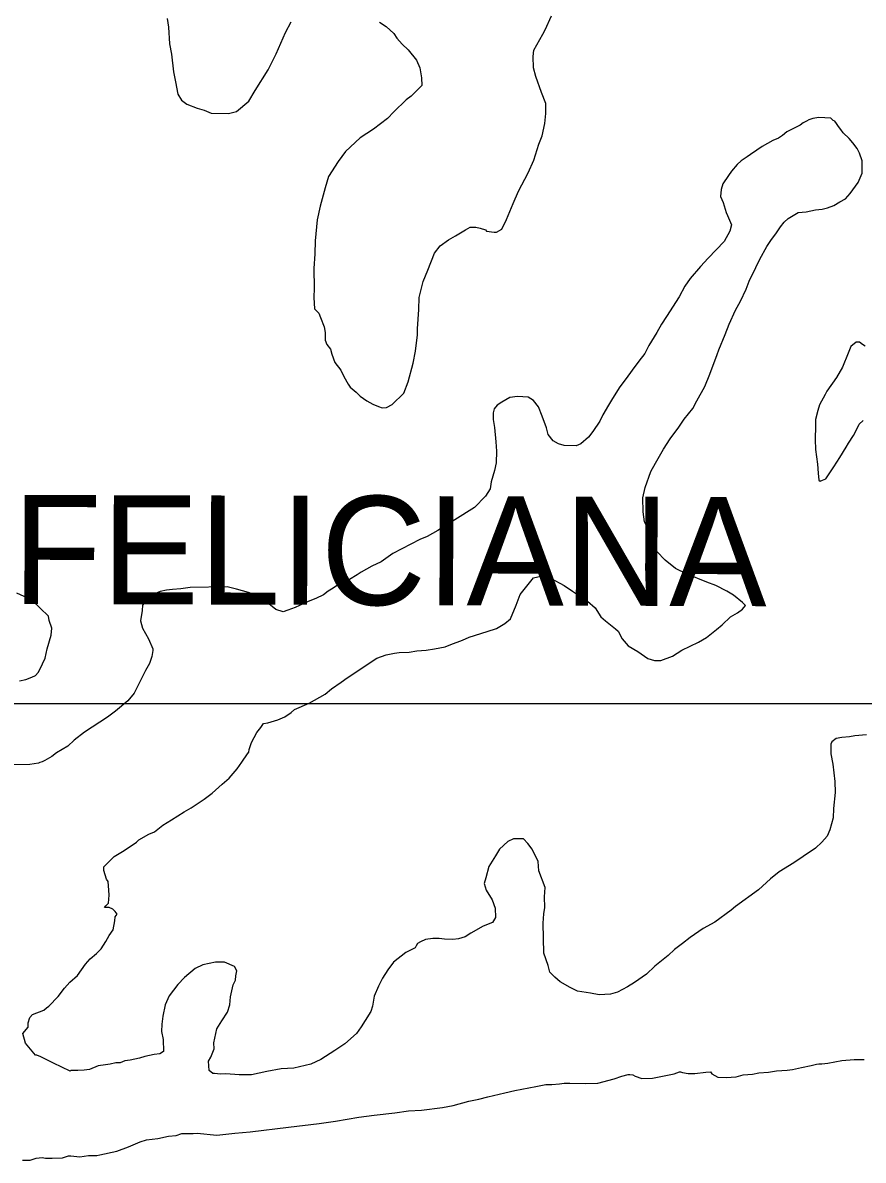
# Model space of a CAD drawing. Extents: x 3250478 to 3288318, y 788638 to 816472.
# Drawn here: x 3281959 to 3283499, y 805300 to 807386 of the extents above; entities that cross this region are included whole.
import ezdxf

# ---------------------------------------------------------------- set-up
doc = ezdxf.new("R2010")
doc.units = 0
for name, color, linetype in [('V-GRID-MAJR', 7, 'Continuous'), ('V-SITE-VEGE', 7, 'Continuous'), ('V-TOPO-GNAM-IDEN', 7, 'Continuous')]:
    doc.layers.add(name, color=color, linetype=linetype)

msp = doc.modelspace()

# ---------------------------------------------------------------- linework, layer by layer
at = {"layer": 'V-GRID-MAJR'}
msp.add_spline([(3254645.228, 806146.921), (3259882.848, 806143.493), (3265120.469, 806140.826), (3270358.09, 806138.922), (3275595.711, 806137.779), (3280833.333, 806137.398), (3286070.954, 806137.779), (3286070.955, 806137.779)], degree=3, dxfattribs=at)
at = {"layer": 'V-SITE-VEGE'}
for p, q in [((3283340.328, 805463.623), (3283359.747, 805465.02)), ((3283359.747, 805465.02), (3283369.448, 805466.257)), ((3283369.448, 805466.257), (3283385.593, 805469.7609999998)), ((3283385.593, 805469.761), (3283403.9, 805473.296)), ((3283403.9, 805473.296), (3283413.345, 805475.89)), ((3283413.345, 805475.89), (3283417.558, 805476.312)), ((3283417.558, 805476.312), (3283423.176, 805476.595)), ((3283423.176, 805476.595), (3283434.409, 805477.7170000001)), ((3283434.409, 805477.7170000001), (3283459.907, 805482.85)), ((3283459.907, 805482.85), (3283482.5640000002, 805484.2969999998)), ((3283482.5640000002, 805484.297), (3283500.924, 805484.596)), ((3283012.345, 805441.009), (3283042.457, 805449.058)), ((3283042.457, 805449.058), (3283056.424, 805453.6060000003)), ((3283056.424, 805453.606), (3283068.247, 805457.0389999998)), ((3283068.247, 805457.039), (3283071.501, 805457.0920000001)), ((3283071.501, 805457.0920000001), (3283076.734, 805456.2540000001)), ((3283076.734, 805456.2540000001), (3283081.258, 805454.01)), ((3283081.258, 805454.01), (3283093.2060000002, 805449.885)), ((3283093.2060000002, 805449.885), (3283112.644, 805450.2000000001)), ((3283112.644, 805450.2000000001), (3283152.473, 805458.409)), ((3283152.473, 805458.409), (3283162.14, 805461.806)), ((3283162.14, 805461.806), (3283164.3000000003, 805461.841)), ((3283164.3000000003, 805461.841), (3283167.557, 805460.813)), ((3283167.557, 805460.813), (3283178.3910000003, 805458.831)), ((3283178.3910000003, 805458.831), (3283190.269, 805459.023)), ((3283190.269, 805459.0230000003), (3283210.749, 805461.515)), ((3283210.749, 805461.515), (3283219.387, 805461.657)), ((3283219.387, 805461.657), (3283221.599, 805458.452)), ((3283221.599, 805458.452), (3283232.505, 805452.15)), ((3283232.505, 805452.15), (3283247.64, 805451.314)), ((3283247.64, 805451.314), (3283265.9790000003, 805452.693)), ((3283265.9790000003, 805452.693), (3283278.884, 805456.1439999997)), ((3283278.884, 805456.144), (3283296.142, 805457.503)), ((3283296.142, 805457.503), (3283307.986, 805459.857)), ((3283307.986, 805459.857), (3283325.247, 805461.2189999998)), ((3283325.247, 805461.219), (3283340.328, 805463.623)), ((3282810.768, 805416.128), (3282841.978, 805423.115)), ((3282841.978, 805423.115), (3282860.264, 805427.734)), ((3282860.264, 805427.734), (3282899.0330000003, 805434.8440000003)), ((3282899.0330000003, 805434.844), (3282917.336, 805438.3829999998)), ((3282917.336, 805438.383), (3282928.1350000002, 805438.557)), ((3282928.1350000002, 805438.557), (3282942.1580000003, 805439.866)), ((3282942.1580000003, 805439.866), (3282950.776, 805441.087)), ((3282950.776, 805441.087), (3282961.575, 805441.2629999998)), ((3282961.575, 805441.263), (3282989.667, 805440.638)), ((3282989.667, 805440.638), (3283012.345, 805441.009)), ((3282747.305, 805399.973), (3282776.3370000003, 805408.007)), ((3282776.3370000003, 805408.007), (3282794.64, 805411.544)), ((3282794.64, 805411.544), (3282810.768, 805416.128)), ((3282574.833, 805378.807), (3282602.855, 805382.5039999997)), ((3282602.855, 805382.5040000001), (3282640.596, 805386.3580000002)), ((3282640.596, 805386.358), (3282665.379, 805390.001)), ((3282665.379, 805390.001), (3282689.117, 805391.468)), ((3282689.117, 805391.468), (3282727.921, 805396.4180000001)), ((3282727.921, 805396.4180000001), (3282747.305, 805399.973)), ((3282375.452, 805351.802), (3282445.518, 805360.5019999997)), ((3282445.518, 805360.502), (3282501.58, 805366.816)), ((3282501.58, 805366.816), (3282531.745, 805371.627)), ((3282531.745, 805371.627), (3282574.833, 805378.807)), ((3282206.078, 805339.328), (3282225.444, 805343.9619999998)), ((3282225.444, 805343.962), (3282239.4620000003, 805345.2710000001)), ((3282239.4620000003, 805345.2710000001), (3282250.21, 805348.685)), ((3282250.21, 805348.685), (3282265.329, 805348.9329999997)), ((3282265.329, 805348.9330000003), (3282270.727, 805349.0210000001)), ((3282270.727, 805349.0210000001), (3282278.284, 805349.144)), ((3282278.284, 805349.144), (3282313.989, 805345.402)), ((3282313.989, 805345.402), (3282347.41, 805349.187)), ((3282347.41, 805349.187), (3282375.452, 805351.802)), ((3282130.843, 805316.503), (3282152.316, 805324.4120000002)), ((3282152.316, 805324.412), (3282173.771, 805333.4029999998)), ((3282173.771, 805333.403), (3282185.596, 805336.833)), ((3282185.596, 805336.833), (3282206.078, 805339.328)), ((3281958.299, 805299.6560000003), (3281972.336, 805299.883)), ((3281972.336, 805299.883), (3281975.557, 805301.0160000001)), ((3281975.557, 805301.0160000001), (3281983.082, 805303.297)), ((3281983.082, 805303.297), (3281993.86, 805304.555)), ((3281993.86, 805304.555), (3282000.358, 805303.5800000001)), ((3282000.358, 805303.5800000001), (3282012.237, 805303.772)), ((3282012.237, 805303.772), (3282031.676, 805304.0879999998)), ((3282031.676, 805304.088), (3282042.418, 805307.5040000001)), ((3282042.418, 805307.5040000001), (3282046.739, 805307.573)), ((3282046.739, 805307.573), (3282062.972, 805305.677)), ((3282062.972, 805305.677), (3282079.133, 805308.1019999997)), ((3282079.133, 805308.1020000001), (3282094.251, 805308.346)), ((3282094.251, 805308.346), (3282099.631, 805309.515)), ((3282099.631, 805309.515), (3282130.843, 805316.503))]:
    msp.add_line(p, q, dxfattribs=at)
for points in [[(3282223.431, 807393.971), (3282225.853, 807377.809), (3282227.424, 807347.5920000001), (3282230.982, 807328.208), (3282234.748, 807295.866), (3282238.285, 807277.559), (3282242.973, 807254.9550000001), (3282249.627, 807244.263), (3282259.469, 807236.861), (3282277.948, 807229.601), (3282290.978, 807225.493), (3282304.022, 807220.307), (3282335.356, 807219.734), (3282350.419, 807223.219), (3282372.7970000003, 807241.944), (3282384.358, 807261.574), (3282408.58, 807299.774), (3282423.223, 807329.175), (3282439.869, 807368.328), (3282450.3510000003, 807387.9400000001)], [(3282670.757, 807251.111), (3282661.144, 807244.474), (3282638.818, 807222.509), (3282627.1350000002, 807210.438), (3282601.535, 807190.578), (3282576.9420000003, 807175.059), (3282550.353, 807149.782), (3282536.615, 807131.199), (3282518.697, 807103.905), (3282512.551, 807083.282), (3282503.378, 807049.649), (3282498.381, 807024.725), (3282494.694, 806985.783), (3282494, 806962.007), (3282492.2800000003, 806934.978), (3282492.859, 806899.345), (3282492.061, 806882.049), (3282493.474, 806861.551), (3282501.174, 806853.033), (3282504.535, 806845.527), (3282511.296, 806828.357), (3282512.551, 806817.576), (3282512.778, 806803.537), (3282516.1410000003, 806796.031), (3282522.758, 806787.4990000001), (3282525.079, 806777.816), (3282530.725, 806762.786), (3282541.749, 806748.9230000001), (3282547.342, 806737.135), (3282555.131, 806723.219), (3282558.457, 806717.873), (3282569.414, 806708.3300000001), (3282577.096, 806700.893), (3282589.113, 806692.4500000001), (3282600.017, 806686.1460000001), (3282610.886, 806682.003), (3282617.398, 806679.946), (3282624.957, 806680.069), (3282635.669, 806685.644), (3282656.931, 806706.513), (3282665.235, 806727.169), (3282674.392, 806761.883), (3282678.361, 806783.549), (3282682.1890000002, 806813.855), (3282682.0130000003, 806824.652), (3282684.673, 806860.338), (3282685.4, 806881.953), (3282692.486, 806911.231), (3282700.791, 806931.887), (3282713.239, 806963.412), (3282723.827, 806976.546), (3282738.769, 806987.591), (3282751.602, 806995.361), (3282769.786, 807006.457), (3282778.3510000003, 807010.9180000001), (3282789.1520000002, 807011.0920000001), (3282796.7460000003, 807009.058), (3282806.517, 807005.974), (3282808.708, 807003.85), (3282822.786, 807001.919), (3282827.103, 807001.99), (3282836.735, 807007.547), (3282845.093, 807024.963), (3282857.575, 807054.329), (3282866.9250000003, 807077.164), (3282884.738, 807110.938), (3282895.167, 807133.787), (3282904.411, 807163.1020000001), (3282910.643, 807178.323), (3282915.677, 807201.089), (3282917.537, 807219.48), (3282917.238, 807237.836), (3282909.345, 807258.23), (3282899.1520000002, 807287.228), (3282894.571, 807303.358), (3282894.237, 807323.87), (3282895.123, 807335.767), (3282911.9250000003, 807365.2050000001), (3282916.122, 807372.832), (3282927.578, 807398.942)], [(3282612.377, 807387.336), (3282624.394, 807378.89), (3282638.644, 807366.16), (3282644.182, 807357.609), (3282654.078, 807346.97), (3282665.051, 807336.3470000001), (3282680.485, 807317.155), (3282686.113, 807303.208), (3282689.65, 807284.9010000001), (3282689.877, 807270.8640000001), (3282670.757, 807251.111)], [(3283455.901, 807057.579), (3283466.612, 807063.154), (3283475.093, 807073.013), (3283489.893, 807092.694), (3283497.1720000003, 807110.094), (3283496.801, 807132.772), (3283492.255, 807146.737), (3283487.794, 807155.308), (3283480.061, 807165.982), (3283473.458, 807173.435), (3283462.485, 807184.058), (3283458.061, 807190.468), (3283453.6520000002, 807195.797), (3283450.326, 807201.142), (3283447.0160000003, 807205.408), (3283443.758, 807206.436), (3283439.369, 807210.686), (3283417.738, 807212.4940000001), (3283406.974, 807210.157), (3283399.452, 807207.876), (3283395.167, 807205.6460000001), (3283388.741, 807202.301), (3283383.41, 807197.894), (3283373.764, 807193.417), (3283358.77, 807185.612), (3283351.315, 807179.009), (3283343.828, 807174.567), (3283333.1010000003, 807170.074), (3283313.841, 807158.959), (3283304.2260000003, 807152.322), (3283292.47, 807144.5700000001), (3283286.062, 807140.144), (3283275.3880000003, 807132.411), (3283267.933, 807125.808), (3283257.329, 807113.758), (3283252.053, 807106.109), (3283241.5, 807090.816), (3283238.436, 807079.966), (3283237.568, 807066.99), (3283242.063, 807056.26), (3283247.756, 807037.992), (3283250.007, 807032.628), (3283257.847, 807015.474), (3283254.799, 807003.5430000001), (3283244.2970000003, 806985.01), (3283214.556, 806954.284), (3283200.765, 806938.939), (3283181.68, 806917.025), (3283172.1890000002, 806902.8300000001), (3283161.708, 806883.219), (3283138.5300000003, 806847.196), (3283129.04, 806833.002), (3283120.647, 806817.7440000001), (3283105.918, 806793.742), (3283098.586, 806779.582), (3283088.0160000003, 806765.3690000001), (3283075.323, 806748.96), (3283064.77, 806733.6680000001), (3283053.137, 806718.357), (3283039.45, 806696.531), (3283032.086, 806684.532), (3283021.5670000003, 806667.079), (3283016.361, 806655.112), (3283003.702, 806636.5430000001), (3282995.24, 806625.607), (3282981.395, 806613.4990000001), (3282972.81, 806610.12), (3282951.196, 806610.849), (3282940.345, 806613.9130000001), (3282930.54, 806619.154), (3282921.707, 806630.8910000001), (3282918.274, 806642.716), (3282910.365, 806664.189), (3282903.6040000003, 806681.362), (3282894.773, 806693.099), (3282884.949, 806699.421), (3282865.495, 806700.183), (3282851.474, 806698.8740000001), (3282836.497, 806689.992), (3282827.947, 806684.4500000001), (3282822.653, 806677.884), (3282820.615, 806670.29), (3282820.81, 806658.414), (3282823.214, 806643.3300000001), (3282825.795, 806617.4500000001), (3282827.157, 806600.189), (3282826.427, 806578.577), (3282823.417, 806564.486), (3282817.273, 806543.863), (3282815.323, 806530.871), (3282806.896, 806517.774), (3282786.713, 806496.9230000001), (3282719.352, 806454.783), (3282700.088, 806443.669), (3282686.139, 806438.041), (3282636.873, 806412.398), (3282615.52, 806396.931), (3282598.366, 806389.09), (3282579.107, 806377.975), (3282571.617, 806373.533), (3282557.72, 806364.665)], [(3282450.431, 806120.978), (3282456.823, 806126.483), (3282465.4080000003, 806129.862), (3282475.056, 806134.339), (3282483.643, 806137.718), (3282512.535, 806154.3910000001), (3282524.255, 806164.301), (3282542.419, 806176.478), (3282553.093, 806184.214), (3282607.5840000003, 806220.7440000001), (3282624.773, 806226.4230000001), (3282639.838, 806229.909), (3282648.46, 806231.1290000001), (3282666.8170000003, 806231.424), (3282680.821, 806233.814), (3282698.079, 806235.176), (3282713.163, 806237.581), (3282732.545, 806241.138), (3282743.275, 806245.631), (3282764.748, 806253.541), (3282776.536, 806259.134), (3282809.855, 806269.3960000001), (3282827.044, 806275.0750000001), (3282842.021, 806283.962), (3282852.679, 806292.774), (3282863.0700000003, 806317.784), (3282870.3140000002, 806337.3470000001), (3282894.659, 806367.985), (3282910.803, 806371.4890000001), (3282925.991, 806367.4130000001), (3282951.056, 806353.782), (3282966.349, 806343.229), (3282993.643, 806325.311), (3283007.89, 806312.5800000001), (3283017.872, 806296.542), (3283026.634, 806289.123), (3283045.238, 806274.3030000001), (3283049.627, 806270.056), (3283057.411, 806256.142), (3283068.423, 806243.358), (3283085.874, 806232.841), (3283104.443, 806220.185), (3283116.3910000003, 806216.056), (3283128.27, 806216.2490000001), (3283149.7430000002, 806224.16), (3283166.844, 806235.238), (3283196.8510000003, 806249.764), (3283211.828, 806258.65), (3283229.957, 806272.988), (3283240.615, 806281.8030000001), (3283255.504, 806296.086), (3283268.339, 806303.856), (3283277.952, 806310.491), (3283283.242, 806317.059), (3283277.755, 806322.37), (3283261.333, 806336.145), (3283249.3310000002, 806343.509), (3283228.64, 806353.975), (3283212.336, 806360.192), (3283176.455, 806374.729), (3283154.685, 806385.176), (3283136.083, 806399.993), (3283120.7, 806415.9450000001), (3283106.0330000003, 806454.591), (3283098.2090000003, 806470.665), (3283095.752, 806488.987), (3283095.33, 806514.902), (3283099.35, 806533.3300000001), (3283109.674, 806562.66), (3283118.0670000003, 806577.917), (3283132.7630000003, 806604.0800000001), (3283145.424, 806622.648), (3283161.269, 806644.508), (3283170.7600000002, 806658.703), (3283186.64, 806678.402), (3283193.972, 806692.564), (3283208.666, 806718.725), (3283218.015, 806741.561), (3283231.477, 806777.421), (3283234.573, 806786.113), (3283245.995, 806814.381), (3283253.255, 806832.86), (3283264.7120000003, 806858.968), (3283274.167, 806875.326), (3283284.614, 806897.098), (3283289.767, 806912.302), (3283302.321, 806937.349), (3283309.637, 806952.591), (3283322.224, 806975.4770000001), (3283329.607, 806986.399), (3283340.176, 807000.61), (3283347.559, 807011.53), (3283353.898, 807020.277), (3283361.3510000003, 807026.878), (3283379.5330000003, 807037.976), (3283394.633, 807039.301), (3283411.856, 807042.821), (3283423.716, 807044.093), (3283433.399, 807046.411), (3283445.208, 807050.9230000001), (3283455.901, 807057.579)], [(3283502.3370000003, 806792.627), (3283497.963, 806795.7980000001), (3283492.492, 806800.029), (3283486.015, 806799.922), (3283476.418, 806792.206), (3283471.2120000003, 806780.2390000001), (3283460.8340000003, 806754.152), (3283450.336, 806735.617), (3283432.384, 806710.482), (3283429.248, 806703.951), (3283418.75, 806685.419), (3283415.684, 806674.566), (3283411.629, 806658.299), (3283411.822, 806646.4230000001), (3283411.146, 806621.566), (3283411.4450000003, 806603.212), (3283415.123, 806576.269), (3283416.466, 806560.089), (3283417.757, 806547.148), (3283419.952, 806545.024), (3283424.235, 806547.257), (3283430.68, 806549.52), (3283445.446, 806571.362), (3283455.9620000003, 806588.8150000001), (3283467.544, 806607.363), (3283471.738, 806614.992), (3283481.228, 806629.189), (3283485.429, 806636.818), (3283491.694, 806649.882), (3283499.146, 806656.483)], [(3282557.72, 806364.665), (3282549.153, 806360.207), (3282535.202, 806354.579), (3282527.731, 806349.057), (3282518.099, 806343.4990000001), (3282509.5670000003, 806336.88), (3282495.634, 806330.1730000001), (3282481.686, 806324.547), (3282458.105, 806313.361), (3282444.1380000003, 806308.814), (3282435.5500000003, 806305.435), (3282422.523, 806309.541), (3282409.389, 806320.1290000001), (3282402.735, 806330.824), (3282396.239, 806331.797), (3282372.324, 806341.1290000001), (3282350.624, 806347.257), (3282333.275, 806351.296), (3282265.247, 806350.1900000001), (3282248.005, 806347.7490000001), (3282232.903, 806346.424), (3282222.124, 806345.166), (3282210.2800000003, 806342.8150000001), (3282195.269, 806336.089), (3282187.798, 806330.568), (3282178.291, 806317.453), (3282177.369, 806307.716), (3282174.428, 806289.309), (3282177.895, 806275.323), (3282189.0100000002, 806256.06), (3282196.866, 806237.826), (3282196.919, 806234.588), (3282194.937, 806223.752), (3282190.829, 806210.725), (3282183.478, 806197.645), (3282162.5500000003, 806156.261), (3282150.901, 806142.029), (3282128.522, 806123.302), (3282113.58, 806112.259), (3282071.907, 806084.579), (3282052.697, 806070.224), (3282040.997, 806059.235), (3282020.673, 806047.022), (3282012.139, 806040.403), (3281999.304, 806032.633), (3281993.94, 806030.386), (3281989.639, 806029.235), (3281987.497, 806028.121), (3281971.3340000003, 806025.699), (3281935.699, 806025.1190000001)], [(3281952.644, 806178.768), (3281964.486, 806181.121), (3281975.213, 806185.617), (3281981.642, 806188.959), (3281986.952, 806194.4500000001), (3281990.106, 806199.899), (3281999.488, 806220.576), (3282003.5270000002, 806237.9230000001), (3282010.682, 806262.882), (3282011.551, 806275.856), (3282007.002, 806289.8250000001), (3282005.8000000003, 806297.366), (3281975.074, 806327.109), (3281960.93, 806333.359), (3281947.866, 806339.626)], [(3282348.244, 805630.027), (3282349.202, 805637.605), (3282351.203, 805647.357), (3282346.761, 805654.8470000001), (3282328.264, 805663.186), (3282312.066, 805662.924), (3282288.381, 805658.218), (3282274.448, 805651.511), (3282255.275, 805634.997), (3282242.528, 805621.829), (3282226.664, 805601.05), (3282219.37, 805584.7270000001), (3282215.382, 805564.1410000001), (3282213.469, 805548.988), (3282212.6010000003, 805536.014), (3282216.0870000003, 805520.948), (3282216.437, 805499.3520000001), (3282210.029, 805494.927), (3282199.248, 805493.671), (3282182.022, 805490.1510000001), (3282172.358, 805486.753), (3282155.134, 805483.232), (3282145.433, 805481.995), (3282136.845, 805478.616), (3282129.288, 805478.493), (3282118.524, 805476.157), (3282110.443, 805474.946), (3282096.983, 805472.567), (3282080.89, 805465.824), (3282071.1890000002, 805464.587), (3282059.31, 805464.393), (3282056.0700000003, 805464.3420000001), (3282047.432, 805464.2000000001), (3282045.29, 805463.084), (3282014.809, 805477.709), (3281991.9390000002, 805489.223), (3281984.329, 805492.338), (3281982.168, 805492.301), (3281963.443, 805514.68), (3281958.843, 805531.887), (3281968.369, 805543.9230000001), (3281968.248, 805551.48), (3281971.326, 805561.251), (3281976.6380000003, 805566.74), (3281997.0300000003, 805574.633), (3282002.359, 805579.042), (3282006.627, 805582.3470000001), (3282023.622, 805599.905), (3282035.254, 805615.218), (3282044.798, 805626.1730000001), (3282058.642, 805638.28), (3282066.026, 805649.2000000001), (3282073.427, 805659.041), (3282081.9080000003, 805668.9), (3282093.626, 805678.812), (3282102.126, 805687.5920000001), (3282110.553, 805700.689), (3282116.857, 805711.595), (3282124.24, 805722.515), (3282127.216, 805738.7660000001), (3282128.1720000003, 805746.341), (3282131.34, 805750.714), (3282128.014, 805756.059), (3282123.626, 805760.308), (3282117.092, 805763.442), (3282108.454, 805763.301), (3282110.561, 805766.5750000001), (3282115.89, 805770.985), (3282116.722, 805786.1190000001), (3282116.5840000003, 805794.758), (3282115.241, 805810.937), (3282111.931, 805815.203), (3282107.348, 805831.331), (3282107.244, 805837.809), (3282126.38, 805856.483), (3282144.562, 805867.579), (3282166.994, 805883.066), (3282171.242, 805887.454), (3282189.44, 805897.471), (3282200.17, 805901.9670000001), (3282215.093, 805914.091), (3282231.131, 805924.073), (3282254.661, 805938.497), (3282267.498, 805946.267), (3282291.004, 805961.77), (3282305.947, 805972.813), (3282324.041, 805989.31), (3282336.822, 806000.318), (3282351.6580000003, 806017.84), (3282360.106, 806029.86), (3282370.657, 806045.152), (3282372.765, 806048.427), (3282373.774, 806052.765), (3282377.883, 806065.792), (3282387.301, 806084.306), (3282394.719, 806093.0700000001), (3282399.997, 806100.715), (3282407.538, 806101.919), (3282425.808, 806107.616), (3282438.678, 806113.226), (3282450.431, 806120.978)], [(3283505.284, 806079.807), (3283483.7060000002, 806078.375), (3283474.023, 806076.057), (3283460.003, 806074.75), (3283449.222, 806073.497), (3283441.772, 806066.892), (3283439.679, 806062.5380000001), (3283439.9590000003, 806045.259), (3283443.5160000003, 806025.877), (3283447.264, 805994.6140000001), (3283447.598, 805974.0970000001), (3283444.833, 805944.8910000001), (3283444.035, 805927.595), (3283437.907, 805905.893), (3283432.701, 805893.926), (3283423.157, 805882.973)], [(3283423.157, 805882.973), (3283411.455, 805871.98), (3283389.025, 805856.493), (3283371.9220000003, 805845.4130000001), (3283345.1920000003, 805828.777), (3283329.203, 805815.557), (3283306.843, 805795.751), (3283265.224, 805764.8300000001), (3283256.69, 805758.211), (3283226.805, 805736.1240000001), (3283205.3850000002, 805724.974), (3283181.893, 805708.392), (3283168.0300000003, 805697.363), (3283153.088, 805686.3200000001), (3283141.3850000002, 805675.329), (3283116.867, 805655.488), (3283101.978, 805641.2050000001), (3283079.548, 805625.718), (3283066.711, 805617.9500000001), (3283048.5130000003, 805607.931), (3283035.608, 805604.482), (3283015.11, 805603.069), (3282998.859, 805606.045), (3282975.032, 805609.9770000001), (3282961.968, 805616.246), (3282943.44, 805626.746), (3282933.579, 805635.2270000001), (3282924.781, 805644.8030000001), (3282921.348, 805656.628), (3282913.42, 805679.183), (3282912.525, 805734.2540000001), (3282913.324, 805751.547), (3282915.29, 805763.46), (3282914.975, 805782.898), (3282915.773, 805800.193), (3282904.485, 805830.252), (3282903.123, 805847.512), (3282891.955, 805870.012), (3282884.222, 805880.688), (3282876.519, 805889.203), (3282858.165, 805888.904), (3282847.438, 805884.409), (3282832.549, 805870.126), (3282825.182, 805858.125), (3282812.542, 805838.479), (3282807.475, 805817.876), (3282804.411, 805807.023), (3282807.846, 805795.196), (3282818.9420000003, 805777.0160000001), (3282824.586, 805761.986), (3282824.867, 805744.709), (3282819.608, 805735.982), (3282802.437, 805729.224), (3282779.971, 805715.8960000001), (3282769.278, 805709.242), (3282757.453, 805705.809), (3282746.6720000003, 805704.554), (3282731.537, 805705.387), (3282721.801, 805706.309), (3282709.923, 805706.116), (3282696.984, 805704.826), (3282687.335, 805700.3470000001), (3282681.988, 805697.0210000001), (3282679.899, 805692.667), (3282677.792, 805689.392), (3282660.654, 805680.473), (3282638.259, 805662.828), (3282627.69, 805648.615), (3282618.218, 805633.339), (3282610.8880000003, 805619.177), (3282602.546, 805600.679), (3282599.605, 805582.27), (3282596.525, 805572.4990000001), (3282585.99, 805556.127), (3282578.624, 805544.126), (3282570.18, 805532.108), (3282548.88, 805513.4), (3282530.717, 805501.2220000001), (3282505.066, 805484.605), (3282486.849, 805475.665), (3282455.639, 805468.677), (3282431.901, 805467.211), (3282406.055, 805462.474), (3282378.0670000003, 805456.617), (3282355.392, 805456.246), (3282330.521, 805458.003), (3282320.803, 805457.845), (3282309.985, 805458.7490000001), (3282306.747, 805458.6950000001), (3282300.177, 805463.9890000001), (3282298.8200000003, 805481.25), (3282303.0160000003, 805488.8790000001), (3282309.248, 805504.104), (3282309.074, 805514.9010000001), (3282314.051, 805540.902), (3282323.541, 805555.099), (3282334.076, 805571.473), (3282338.184, 805584.5), (3282339.018, 805599.635), (3282344.066, 805621.319), (3282348.244, 805630.027)]]:
    msp.add_lwpolyline(points, dxfattribs=at)

# ---------------------------------------------------------------- texts
at = {"layer": 'V-TOPO-GNAM-IDEN'}
msp.add_text('FELICIANA', height=199.9995980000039, rotation=359.8258057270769, dxfattribs=at).set_placement((3281939.626113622, 806320.0537430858))

doc.saveas('drawing.dxf')
